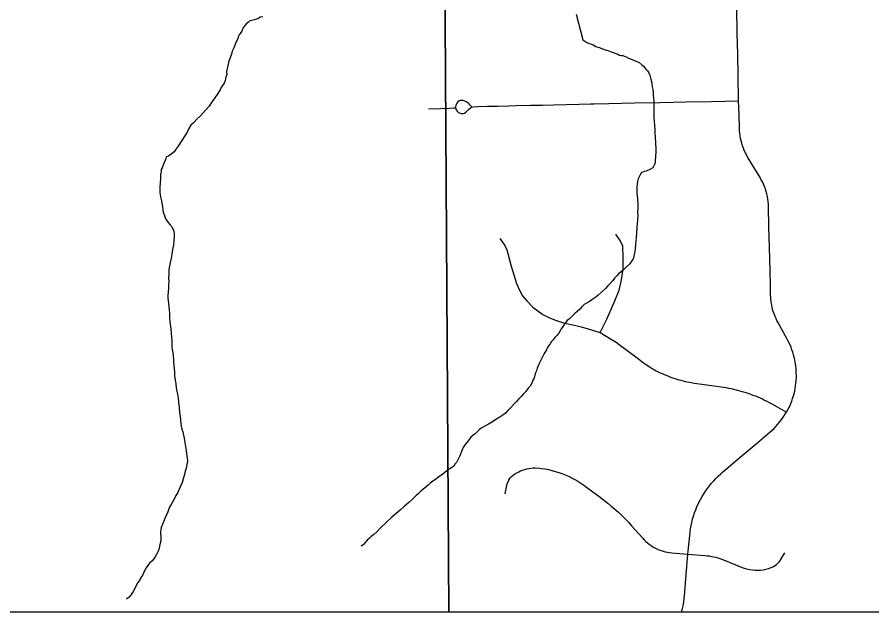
# Model space of a CAD drawing. Extents: x 103424 to 290657, y 38711 to 110967.
# Drawn here: x 214247.648 to 214248.165, y 40208.301 to 40208.661 of the extents above; entities that cross this region are included whole.
import ezdxf

# ---------------------------------------------------------------- set-up
doc = ezdxf.new("R2010")
doc.units = 0
for name, color, linetype in [('GM_X_Corporation', 7, 'Continuous'), ('GM_X_Minor_River', 7, 'Continuous'), ('GM_X_Township_Road', 7, 'Continuous')]:
    doc.layers.add(name, color=color, linetype=linetype)

msp = doc.modelspace()

# ---------------------------------------------------------------- linework, layer by layer
at = {"layer": 'GM_X_Corporation'}
for points in [[(214246.35258, 40213.74302), (214246.35258, 40208.30125), (214253.15258, 40208.30125), (214253.15258, 40215.10125), (214247.88425, 40215.10125), (214247.88593, 40214.68485), (214247.88621, 40214.66416), (214247.8863, 40214.63438), (214247.88525, 40214.01696), (214247.88494, 40213.98106), (214247.88095, 40213.75762), (214247.63273, 40213.75746), (214247.49304, 40213.75527), (214246.50862, 40213.74676)], [(214247.90914, 40208.30125), (214250.69191, 40208.30125), (214250.69144, 40208.40851), (214250.68656, 40208.66767), (214250.68423, 40208.81599), (214250.50285, 40208.81053), (214250.5017, 40208.8105), (214250.18063, 40208.80297), (214249.1929, 40208.78706), (214248.88259, 40208.7802), (214248.57076, 40208.77338), (214248.0881, 40208.75947), (214247.90638, 40208.75597)], [(214246.35258, 40208.71735), (214246.35258, 40208.30125), (214247.90914, 40208.30125), (214247.90638, 40208.75597), (214247.62572, 40208.74919), (214246.84831, 40208.72975)]]:
    msp.add_lwpolyline(points, close=True, dxfattribs=at)
at = {"layer": 'GM_X_Minor_River'}
for points in [[(214247.79658, 40208.6611), (214247.79506, 40208.66088), (214247.79394, 40208.6601)], [(214247.98631, 40208.66269), (214247.99033, 40208.64718), (214247.99263, 40208.64569), (214247.99435, 40208.64496), (214247.99531, 40208.6446), (214247.99645, 40208.64423), (214247.99818, 40208.64331), (214248.00066, 40208.6424), (214248.00315, 40208.64149), (214248.00544, 40208.64077), (214248.00735, 40208.64004), (214248.01136, 40208.63859), (214248.01251, 40208.63804), (214248.01346, 40208.63786), (214248.01441, 40208.63769), (214248.01537, 40208.63732), (214248.01651, 40208.63696), (214248.01786, 40208.63622), (214248.01939, 40208.63549), (214248.02111, 40208.63494), (214248.02226, 40208.63439), (214248.02417, 40208.63366), (214248.0259, 40208.63217), (214248.02687, 40208.63124), (214248.02783, 40208.6303), (214248.02861, 40208.62936), (214248.02938, 40208.62843), (214248.03016, 40208.6273), (214248.03076, 40208.62579), (214248.03136, 40208.62352), (214248.03197, 40208.62125), (214248.0322, 40208.61878), (214248.03261, 40208.61726), (214248.03282, 40208.61575), (214248.03285, 40208.61403), (214248.03308, 40208.61195), (214248.03311, 40208.60986), (214248.03315, 40208.60757), (214248.03319, 40208.6051), (214248.03323, 40208.60282), (214248.03327, 40208.60035), (214248.03331, 40208.59788), (214248.03354, 40208.59541), (214248.03378, 40208.59295), (214248.03381, 40208.59085), (214248.03404, 40208.58877), (214248.03406, 40208.58725), (214248.03427, 40208.58592), (214248.03429, 40208.58478), (214248.03431, 40208.58364), (214248.03433, 40208.5825), (214248.03435, 40208.58117), (214248.03437, 40208.58022), (214248.03439, 40208.57908), (214248.03423, 40208.57736), (214248.03425, 40208.57603), (214248.03408, 40208.5747), (214248.0341, 40208.57375), (214248.03393, 40208.5726), (214248.03264, 40208.56992), (214248.03076, 40208.56875), (214248.02907, 40208.56796), (214248.02699, 40208.56736), (214248.02567, 40208.56696), (214248.02493, 40208.56561), (214248.02438, 40208.56446), (214248.02364, 40208.56312), (214248.02329, 40208.56159), (214248.02312, 40208.56007), (214248.02296, 40208.55817), (214248.02299, 40208.55646), (214248.02302, 40208.55475), (214248.02305, 40208.55284), (214248.02327, 40208.55114), (214248.02329, 40208.55), (214248.0235, 40208.54886), (214248.02352, 40208.54772), (214248.02354, 40208.54658), (214248.02356, 40208.54525), (214248.0234, 40208.54334), (214248.02344, 40208.54106), (214248.0233, 40208.5384), (214248.02315, 40208.53592), (214248.023, 40208.53345), (214248.02267, 40208.53059), (214248.02253, 40208.52755), (214248.02237, 40208.52584), (214248.02203, 40208.52355), (214248.02188, 40208.52088), (214248.02172, 40208.51917), (214248.02137, 40208.51745), (214248.0212, 40208.51631), (214248.02083, 40208.51535), (214248.02047, 40208.5144), (214248.01973, 40208.51343), (214248.01862, 40208.5117), (214248.01675, 40208.50996), (214248.01506, 40208.50841)], [(214247.79394, 40208.6601), (214247.79167, 40208.65931), (214247.78978, 40208.6589), (214247.78883, 40208.65869), (214247.78771, 40208.65772), (214247.78677, 40208.65714), (214247.78584, 40208.65617), (214247.78491, 40208.65501), (214247.78454, 40208.65406), (214247.78381, 40208.65252), (214247.78288, 40208.65118), (214247.78233, 40208.65022), (214247.78178, 40208.64907), (214247.78142, 40208.64792), (214247.7805, 40208.646), (214247.77977, 40208.64409), (214247.77904, 40208.64237), (214247.77812, 40208.64045), (214247.77759, 40208.63854), (214247.77686, 40208.63644), (214247.77614, 40208.63434), (214247.7756, 40208.63262), (214247.77525, 40208.63071), (214247.7749, 40208.62918), (214247.77472, 40208.62804), (214247.77475, 40208.62633), (214247.77421, 40208.62461), (214247.77386, 40208.6227), (214247.77313, 40208.62098), (214247.77221, 40208.61963), (214247.77147, 40208.61848), (214247.77092, 40208.61733), (214247.76944, 40208.61483), (214247.76759, 40208.61214), (214247.76591, 40208.61002), (214247.76406, 40208.60714), (214247.76239, 40208.60502), (214247.76052, 40208.60309), (214247.75865, 40208.60116), (214247.7566, 40208.59922), (214247.75474, 40208.5971), (214247.75305, 40208.59555), (214247.75194, 40208.59363), (214247.75084, 40208.59133), (214247.74936, 40208.58922), (214247.74548, 40208.58288), (214247.74417, 40208.58134), (214247.74288, 40208.5796), (214247.74119, 40208.57805), (214247.7395, 40208.57689), (214247.73818, 40208.57648), (214247.73763, 40208.57495), (214247.73654, 40208.57208), (214247.73563, 40208.56979), (214247.73508, 40208.56883), (214247.7351, 40208.56769), (214247.73475, 40208.56578), (214247.7346, 40208.56331), (214247.73445, 40208.56083), (214247.73431, 40208.55817), (214247.73434, 40208.55627), (214247.73436, 40208.55513), (214247.73458, 40208.55342), (214247.7348, 40208.55152), (214247.73521, 40208.54982), (214247.73542, 40208.5483), (214247.73584, 40208.54641), (214247.73606, 40208.54451), (214247.73627, 40208.54299), (214247.73667, 40208.54205), (214247.73707, 40208.54091), (214247.73747, 40208.53959), (214247.73825, 40208.53827), (214247.73942, 40208.53677), (214247.74038, 40208.53564), (214247.74116, 40208.53471), (214247.74175, 40208.53357), (214247.74234, 40208.53244), (214247.74273, 40208.5315), (214247.74294, 40208.53017), (214247.74298, 40208.52808), (214247.74283, 40208.5258), (214247.74249, 40208.52313), (214247.74197, 40208.52046), (214247.74164, 40208.5176), (214247.74111, 40208.51512), (214247.74058, 40208.51264), (214247.74005, 40208.51035), (214247.7397, 40208.50882), (214247.73976, 40208.50521), (214247.7396, 40208.50331), (214247.73964, 40208.50103), (214247.73948, 40208.49912), (214247.73951, 40208.49703), (214247.73936, 40208.49475), (214247.73921, 40208.49266), (214247.73923, 40208.49114), (214247.73948, 40208.48772), (214247.73992, 40208.48392), (214247.74014, 40208.48202), (214247.74019, 40208.47955)], [(214248.01506, 40208.50841), (214248.01338, 40208.50687), (214248.01188, 40208.5057), (214248.01076, 40208.50454), (214248.00945, 40208.50319), (214248.00834, 40208.50165), (214248.00685, 40208.49991), (214248.00536, 40208.49837), (214248.00405, 40208.49683), (214247.99956, 40208.49276), (214247.99806, 40208.49159), (214247.99637, 40208.49042), (214247.99431, 40208.48906), (214247.99243, 40208.48789), (214247.99111, 40208.48711), (214247.9898, 40208.48594), (214247.9885, 40208.4844), (214247.98681, 40208.48304), (214247.98532, 40208.48169), (214247.98382, 40208.48014), (214247.98214, 40208.47859), (214247.98083, 40208.47743), (214247.97934, 40208.47569), (214247.9786, 40208.47454), (214247.97786, 40208.47339), (214247.97712, 40208.47243), (214247.97657, 40208.47128), (214247.97564, 40208.46993), (214247.97471, 40208.46859), (214247.97359, 40208.46742), (214247.97229, 40208.46588), (214247.97136, 40208.46473), (214247.97043, 40208.46338), (214247.9695, 40208.46222), (214247.96895, 40208.46107), (214247.96821, 40208.45973), (214247.96729, 40208.45819), (214247.96637, 40208.45666), (214247.96563, 40208.45513), (214247.9649, 40208.45359), (214247.96416, 40208.45225), (214247.96361, 40208.4511), (214247.96325, 40208.45014), (214247.9627, 40208.44861), (214247.96216, 40208.44708), (214247.96161, 40208.44593), (214247.96125, 40208.44441), (214247.96071, 40208.44288), (214247.96016, 40208.44173), (214247.9598, 40208.44058), (214247.95925, 40208.43924), (214247.95833, 40208.43771), (214247.95721, 40208.43655), (214247.95572, 40208.43462), (214247.95442, 40208.43308), (214247.95292, 40208.43153), (214247.95143, 40208.43018), (214247.95013, 40208.42844), (214247.94602, 40208.42419), (214247.9449, 40208.42303), (214247.94341, 40208.42149), (214247.94191, 40208.42032), (214247.94003, 40208.41896), (214247.93759, 40208.41759), (214247.93552, 40208.41623), (214247.93307, 40208.41485), (214247.93063, 40208.41348), (214247.92875, 40208.41231), (214247.92744, 40208.41134), (214247.92632, 40208.41018), (214247.92501, 40208.40902), (214247.92388, 40208.40805), (214247.92257, 40208.40689), (214247.92146, 40208.40554), (214247.91997, 40208.40361), (214247.91885, 40208.40226), (214247.91793, 40208.40073), (214247.91719, 40208.39919), (214247.91574, 40208.39556), (214247.9139, 40208.39153), (214247.91297, 40208.39076), (214247.91223, 40208.38942), (214247.91091, 40208.38863), (214247.90979, 40208.38785), (214247.90848, 40208.38688), (214247.90698, 40208.38572), (214247.90529, 40208.38436), (214247.90341, 40208.38319), (214247.90172, 40208.38183), (214247.90003, 40208.38066), (214247.89872, 40208.37969), (214247.89778, 40208.3791), (214247.89685, 40208.37813), (214247.89516, 40208.37678), (214247.89367, 40208.37542), (214247.89217, 40208.37426), (214247.89086, 40208.3729), (214247.88918, 40208.37135), (214247.88712, 40208.36942), (214247.88487, 40208.36748), (214247.88225, 40208.36516)], [(214247.74019, 40208.47955), (214247.74042, 40208.47671), (214247.74087, 40208.47253), (214247.74111, 40208.46968), (214247.74134, 40208.46741), (214247.74156, 40208.46532), (214247.7416, 40208.46323), (214247.74163, 40208.46151), (214247.74184, 40208.46), (214247.74206, 40208.4581), (214247.74229, 40208.4562), (214247.74251, 40208.45412), (214247.74254, 40208.45221), (214247.74276, 40208.4507), (214247.74299, 40208.44842), (214247.74321, 40208.44633), (214247.74325, 40208.44386), (214247.74348, 40208.44158), (214247.7439, 40208.43912), (214247.74413, 40208.43684), (214247.74455, 40208.43476), (214247.74496, 40208.43286), (214247.74537, 40208.43059), (214247.74561, 40208.42793), (214247.74604, 40208.42508), (214247.74628, 40208.42167), (214247.74651, 40208.41939), (214247.74674, 40208.4173), (214247.74696, 40208.41521), (214247.74718, 40208.41351), (214247.74759, 40208.4118), (214247.74819, 40208.4101), (214247.7486, 40208.40821), (214247.74901, 40208.40631), (214247.74922, 40208.40498), (214247.74944, 40208.40366), (214247.75027, 40208.39892), (214247.7505, 40208.39702), (214247.75071, 40208.3955), (214247.75092, 40208.39436), (214247.75095, 40208.39246), (214247.75061, 40208.39037), (214247.75026, 40208.38827), (214247.74972, 40208.38636), (214247.74919, 40208.38426), (214247.74847, 40208.38178), (214247.74775, 40208.37948), (214247.74702, 40208.37776), (214247.74629, 40208.37585), (214247.74519, 40208.37355), (214247.7439, 40208.37162), (214247.74298, 40208.36952), (214247.74187, 40208.3676), (214247.74114, 40208.36625), (214247.7404, 40208.36491), (214247.73966, 40208.36357), (214247.73912, 40208.36185), (214247.73839, 40208.35994), (214247.73729, 40208.35764), (214247.73657, 40208.35572), (214247.73583, 40208.35419), (214247.73547, 40208.35323), (214247.7351, 40208.35228), (214247.73494, 40208.35094), (214247.73477, 40208.34961), (214247.73479, 40208.34866), (214247.73482, 40208.34676), (214247.73484, 40208.34562), (214247.73486, 40208.34429), (214247.7345, 40208.34276), (214247.73415, 40208.34104), (214247.7338, 40208.33952), (214247.73325, 40208.33799), (214247.73252, 40208.33645), (214247.7316, 40208.33492), (214247.73067, 40208.33338), (214247.72937, 40208.33203), (214247.72806, 40208.33067), (214247.72694, 40208.32933), (214247.72602, 40208.32798), (214247.72473, 40208.32568), (214247.724, 40208.32376), (214247.72289, 40208.32203), (214247.72197, 40208.32031), (214247.72104, 40208.31896), (214247.71809, 40208.31359), (214247.71698, 40208.31167), (214247.71568, 40208.31013), (214247.71437, 40208.30916), (214247.71437, 40208.30916), (214247.71418, 40208.30896)], [(214247.88225, 40208.36516), (214247.87963, 40208.36283), (214247.8772, 40208.3607), (214247.87477, 40208.35857), (214247.86785, 40208.35218), (214247.8658, 40208.34986), (214247.86374, 40208.34812), (214247.86224, 40208.34695), (214247.86112, 40208.3458), (214247.85981, 40208.34463), (214247.85869, 40208.34347), (214247.85758, 40208.34193), (214247.85645, 40208.34116), (214247.85588, 40208.34096)]]:
    msp.add_lwpolyline(points, dxfattribs=at)
at = {"layer": 'GM_X_Township_Road'}
for points in [[(214248.08453, 40208.61041), (214248.0842, 40208.62594), (214248.08394, 40208.63854), (214248.08367, 40208.65114), (214248.08333, 40208.66667), (214248.08299, 40208.6822), (214248.08273, 40208.69417), (214248.08246, 40208.70614)], [(214247.92298, 40208.60667), (214247.92215, 40208.60783), (214247.92103, 40208.60891), (214247.92035, 40208.60942), (214247.91971, 40208.60982), (214247.91892, 40208.61024), (214247.9179, 40208.61059), (214247.91614, 40208.61049), (214247.91545, 40208.61028), (214247.91464, 40208.60973), (214247.914, 40208.60905), (214247.9135, 40208.60824), (214247.91332, 40208.60747), (214247.91323, 40208.6067), (214247.91326, 40208.60617), (214247.91359, 40208.60493), (214247.91418, 40208.60407), (214247.91459, 40208.60366), (214247.91504, 40208.6033), (214247.91559, 40208.60302), (214247.91663, 40208.60271), (214247.91776, 40208.60266), (214247.91863, 40208.60293), (214247.91949, 40208.60343), (214247.92035, 40208.60425), (214247.92116, 40208.60502), (214247.92229, 40208.60606), (214247.92307, 40208.60651), (214247.92393, 40208.60679), (214247.92665, 40208.60688), (214247.93258, 40208.60707), (214247.93866, 40208.60721), (214247.94554, 40208.60736), (214247.94999, 40208.60747), (214247.95855, 40208.60766), (214247.96576, 40208.60783), (214247.97251, 40208.60796), (214247.98804, 40208.60833), (214247.99498, 40208.6085)], [(214247.99498, 40208.6085), (214247.99696, 40208.60855), (214248.00589, 40208.60876), (214248.02142, 40208.60908), (214248.03695, 40208.60941), (214248.05248, 40208.60974), (214248.06801, 40208.61006), (214248.07627, 40208.61023), (214248.08453, 40208.61041)], [(214248.10375, 40208.49849), (214248.1035, 40208.50772), (214248.10312, 40208.5218), (214248.10285, 40208.53407), (214248.10259, 40208.54635), (214248.10254, 40208.5479), (214248.1024, 40208.54944), (214248.10218, 40208.55098), (214248.10193, 40208.5525), (214248.10159, 40208.55402), (214248.10119, 40208.55552), (214248.10072, 40208.55699), (214248.1002, 40208.55845), (214248.09961, 40208.55988), (214248.09894, 40208.56129), (214248.09824, 40208.56267), (214248.09745, 40208.56401), (214248.09009, 40208.57617), (214248.08933, 40208.57751), (214248.0886, 40208.57889), (214248.08796, 40208.58029), (214248.08737, 40208.58172), (214248.08683, 40208.58318), (214248.08638, 40208.58466), (214248.08598, 40208.58615), (214248.08564, 40208.58767), (214248.08536, 40208.5892), (214248.08517, 40208.59073), (214248.08503, 40208.59228), (214248.08496, 40208.59382), (214248.08475, 40208.60211), (214248.08453, 40208.61041)], [(214247.89694, 40208.60557), (214247.90406, 40208.6057), (214247.90956, 40208.60598)], [(214247.90956, 40208.60598), (214247.91198, 40208.60611), (214247.91326, 40208.60617)], [(214247.93999, 40208.52713), (214247.94302, 40208.52283), (214247.94417, 40208.52028), (214247.9448, 40208.51806), (214247.94683, 40208.51029), (214247.95003, 40208.49978), (214247.95215, 40208.49546), (214247.95383, 40208.49235), (214247.95642, 40208.48938), (214247.96007, 40208.48556), (214247.96601, 40208.4812), (214247.96966, 40208.47935), (214247.97302, 40208.47787), (214247.97849, 40208.47616), (214247.98609, 40208.47446), (214247.98922, 40208.47376), (214247.99284, 40208.47269), (214247.9967, 40208.47154), (214248.00064, 40208.47014), (214248.00791, 40208.46588), (214248.01034, 40208.4643), (214248.01223, 40208.46299), (214248.02394, 40208.45422), (214248.02594, 40208.45272), (214248.0282, 40208.45116), (214248.03038, 40208.4497), (214248.03157, 40208.44889), (214248.03237, 40208.44835), (214248.03353, 40208.44772), (214248.03469, 40208.4471), (214248.03585, 40208.44651), (214248.03703, 40208.44594), (214248.03824, 40208.44539), (214248.03945, 40208.44486), (214248.04066, 40208.44435), (214248.0421, 40208.44378), (214248.04333, 40208.44331), (214248.04456, 40208.44288), (214248.04582, 40208.44245), (214248.04705, 40208.44206), (214248.04833, 40208.44168), (214248.04959, 40208.44133), (214248.05086, 40208.441), (214248.05214, 40208.44069), (214248.05342, 40208.4404), (214248.0547, 40208.44014), (214248.056, 40208.4399), (214248.05764, 40208.43957), (214248.06522, 40208.43851), (214248.0754, 40208.43715), (214248.07692, 40208.4369), (214248.07844, 40208.43662), (214248.07993, 40208.43632), (214248.08144, 40208.43599), (214248.08293, 40208.43563), (214248.08443, 40208.43525), (214248.0859, 40208.43484), (214248.08739, 40208.4344), (214248.08886, 40208.43395), (214248.0903, 40208.43346), (214248.09175, 40208.43295), (214248.09319, 40208.43241), (214248.09463, 40208.43185), (214248.09606, 40208.43126), (214248.09746, 40208.43065), (214248.09888, 40208.43002), (214248.10025, 40208.42936), (214248.10162, 40208.42867), (214248.103, 40208.42797), (214248.10499, 40208.42688), (214248.11342, 40208.42215)], [(214248.00064, 40208.47014), (214248.00478, 40208.47833), (214248.00969, 40208.48949), (214248.01225, 40208.49581), (214248.01371, 40208.50201), (214248.01469, 40208.50871), (214248.01473, 40208.51555), (214248.01443, 40208.52243), (214248.0129, 40208.52589), (214248.0102, 40208.52969)], [(214248.05384, 40208.33622), (214248.05489, 40208.34755), (214248.05511, 40208.34953), (214248.05539, 40208.35149), (214248.05575, 40208.35344), (214248.05617, 40208.35538), (214248.05665, 40208.35731), (214248.05722, 40208.35921), (214248.05784, 40208.3611), (214248.05852, 40208.36296), (214248.05928, 40208.36479), (214248.06052, 40208.36749), (214248.06144, 40208.36926), (214248.06241, 40208.37099), (214248.06343, 40208.37269), (214248.06452, 40208.37434), (214248.06566, 40208.37596), (214248.06687, 40208.37754), (214248.06813, 40208.37908), (214248.06943, 40208.38057), (214248.07081, 40208.38202), (214248.0722, 40208.38341), (214248.07367, 40208.38476), (214248.07481, 40208.38576), (214248.08667, 40208.39578), (214248.09514, 40208.40294), (214248.1036, 40208.41009), (214248.10479, 40208.41116), (214248.10592, 40208.41226), (214248.10704, 40208.41341), (214248.10811, 40208.41459), (214248.10913, 40208.41581), (214248.1101, 40208.41705), (214248.11102, 40208.41834), (214248.1119, 40208.41966), (214248.11275, 40208.42101), (214248.11342, 40208.42215), (214248.11478, 40208.42434), (214248.11544, 40208.42578), (214248.11608, 40208.42724), (214248.11665, 40208.42872), (214248.11717, 40208.43022), (214248.11786, 40208.4325), (214248.11843, 40208.43481), (214248.11874, 40208.43637), (214248.11897, 40208.43793), (214248.11919, 40208.4395), (214248.11933, 40208.44109), (214248.11945, 40208.44347), (214248.11941, 40208.44664), (214248.11929, 40208.44822), (214248.11915, 40208.4498), (214248.11893, 40208.45138), (214248.11851, 40208.45372), (214248.11815, 40208.45527), (214248.11775, 40208.4568), (214248.11728, 40208.45833), (214248.11678, 40208.45983), (214248.11621, 40208.46131), (214248.1156, 40208.46277), (214248.11458, 40208.46493), (214248.11373, 40208.46655), (214248.10831, 40208.47642), (214248.10772, 40208.47756), (214248.10715, 40208.47872), (214248.10663, 40208.4799), (214248.10613, 40208.4811), (214248.10549, 40208.48293), (214248.10511, 40208.48416), (214248.10478, 40208.4854), (214248.10454, 40208.4869), (214248.10421, 40208.48862), (214248.10388, 40208.49364), (214248.10375, 40208.49849)], [(214247.94325, 40208.37256), (214247.94381, 40208.37577), (214247.94449, 40208.3788), (214247.94538, 40208.38097), (214247.94543, 40208.38111), (214247.94629, 40208.38237), (214247.94708, 40208.38324), (214247.94812, 40208.38401), (214247.94919, 40208.38473), (214247.9503, 40208.38539), (214247.95144, 40208.38598), (214247.95262, 40208.38651), (214247.95383, 40208.38698), (214247.95507, 40208.38737), (214247.95632, 40208.3877), (214247.95758, 40208.38797), (214247.95886, 40208.38816), (214247.96014, 40208.38829), (214247.96144, 40208.38834), (214247.96402, 40208.38823), (214247.9653, 40208.38808), (214247.96738, 40208.38772), (214247.96947, 40208.38729), (214247.97155, 40208.3868), (214247.97359, 40208.38623), (214247.97563, 40208.38559), (214247.97762, 40208.38487), (214247.97958, 40208.38409), (214247.98155, 40208.38325), (214247.98347, 40208.38233), (214247.98534, 40208.38134), (214247.98718, 40208.38029), (214247.98901, 40208.37918), (214247.99076, 40208.378), (214247.99249, 40208.37676), (214248.00078, 40208.37062), (214248.00305, 40208.36889), (214248.00528, 40208.36711), (214248.00748, 40208.36529), (214248.00963, 40208.36341), (214248.01174, 40208.36149), (214248.0138, 40208.35952), (214248.01581, 40208.35751), (214248.01778, 40208.35545), (214248.01972, 40208.35334), (214248.02649, 40208.34576), (214248.02741, 40208.34479), (214248.02838, 40208.34386), (214248.0294, 40208.34297), (214248.03044, 40208.34215), (214248.03156, 40208.34137), (214248.03269, 40208.34066), (214248.03386, 40208.34), (214248.03506, 40208.33941), (214248.03629, 40208.33887), (214248.03755, 40208.33839), (214248.03883, 40208.33799), (214248.04013, 40208.33765), (214248.04143, 40208.33737), (214248.04276, 40208.33716), (214248.04411, 40208.33702), (214248.05384, 40208.33622)], [(214248.0499, 40208.30125), (214248.05028, 40208.30244), (214248.0507, 40208.30411), (214248.05108, 40208.3058), (214248.05139, 40208.30751), (214248.05163, 40208.30922), (214248.0518, 40208.31094), (214248.05282, 40208.32358), (214248.05384, 40208.33622)], [(214248.05384, 40208.33622), (214248.06415, 40208.33538), (214248.06548, 40208.33525), (214248.06678, 40208.33507), (214248.06808, 40208.33485), (214248.06939, 40208.33459), (214248.07067, 40208.33427), (214248.07194, 40208.33392), (214248.0732, 40208.33351), (214248.07445, 40208.33307), (214248.0866, 40208.32817), (214248.08793, 40208.32769), (214248.08949, 40208.32721), (214248.09113, 40208.32685), (214248.09276, 40208.3266), (214248.0944, 40208.32647), (214248.09771, 40208.32655), (214248.09935, 40208.32676), (214248.10096, 40208.32709), (214248.10257, 40208.32752), (214248.10411, 40208.32807), (214248.10563, 40208.32873), (214248.10714, 40208.32977), (214248.10825, 40208.33065), (214248.10918, 40208.33163), (214248.11022, 40208.33329), (214248.11243, 40208.33703)]]:
    msp.add_lwpolyline(points, dxfattribs=at)

doc.saveas('drawing.dxf')
